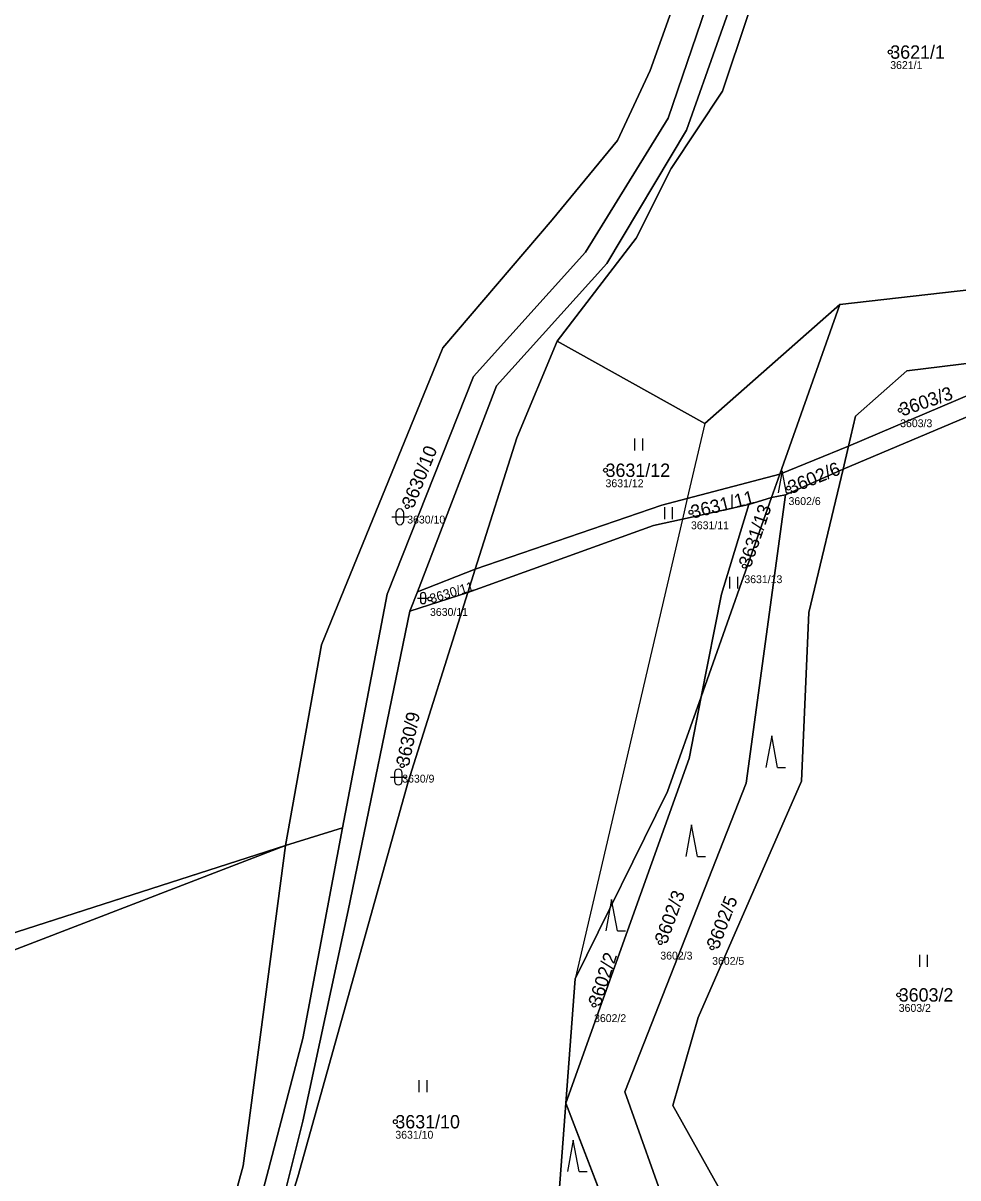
# Model space of a CAD drawing. Extents: x -761174 to -757114, y -1063806 to -1059397.
# Drawn here: x -759496 to -759377.1, y -1061506.8 to -1061359.9 of the extents above; entities that cross this region are included whole.
import ezdxf

# ---------------------------------------------------------------- set-up
doc = ezdxf.new("R2010")
doc.units = 0
for name, color, linetype in [('Definiční body', 7, 'Continuous'), ('Hranice parcel', 7, 'Continuous'), ('Parcelní čísla', 7, 'Continuous'), ('Polygon parcely', 7, 'Continuous'), ('Vnitřní kresba', 7, 'Continuous'), ('Značky kultur', 7, 'Continuous')]:
    doc.layers.add(name, color=color, linetype=linetype)

msp = doc.modelspace()

# ---------------------------------------------------------------- linework, layer by layer
at = {"layer": 'Definiční body'}
for centre in [(-759385.68, -1061363.57), (-759384.42, -1061409.15), (-759421.9, -1061416.79), (-759398.62, -1061419.06), (-759447.13, -1061421.41), (-759411.03, -1061422.14), (-759404.24, -1061429), (-759444.23, -1061433.17), (-759447.76, -1061454.38), (-759414.93, -1061476.9), (-759408.34, -1061477.57), (-759384.6, -1061483.56), (-759423.36, -1061484.86), (-759448.64, -1061499.7)]:
    msp.add_circle(centre, 0.25, dxfattribs=at)
at = {"layer": 'Hranice parcel'}
for p, q in [((-759392.1, -1061395.7), (-759399.73, -1061417.28)), ((-759391, -1061413.72), (-759399.73, -1061417.28)), ((-759391.69, -1061416.64), (-759391, -1061413.72)), ((-759399.73, -1061417.28), (-759400.78, -1061420.25)), ((-759391.69, -1061416.64), (-759399.02, -1061419.92)), ((-759400.78, -1061420.25), (-759409.75, -1061445.61)), ((-759403.66, -1061421.16), (-759400.78, -1061420.25)), ((-759399.02, -1061419.92), (-759400.78, -1061420.25)), ((-759438.47, -1061429.37), (-759445.84, -1061432.25)), ((-759439.41, -1061432.33), (-759438.47, -1061429.37)), ((-759446.79, -1061434.71), (-759445.84, -1061432.25)), ((-759439.41, -1061432.33), (-759446.79, -1061434.71)), ((-759455.38, -1061462.29), (-759462.62, -1061464.56)), ((-759535.82, -1061488.07), (-759462.62, -1061464.56)), ((-759426.95, -1061497.33), (-759428.07, -1061512.08)), ((-759418.85, -1061518.39), (-759426.95, -1061497.33))]:
    msp.add_line(p, q, dxfattribs=at)
for points in [[(-759445.84, -1061432.25), (-759435.75, -1061406.03), (-759421.72, -1061390.48), (-759411.58, -1061373.51), (-759399.25, -1061338.58), (-759383.69, -1061301.84)], [(-759381.34, -1061303.21), (-759390.22, -1061328.29), (-759400.62, -1061349.39), (-759407, -1061368.56), (-759413.55, -1061378.4), (-759418, -1061387.25), (-759428.05, -1061400.36)], [(-759462.62, -1061464.56), (-759458.04, -1061439.01), (-759442.6, -1061401.2), (-759428.68, -1061384.91), (-759420.37, -1061374.84), (-759416.23, -1061365.91), (-759410.65, -1061350.35), (-759408.78, -1061336.2)], [(-759402.48, -1061338.37), (-759413.95, -1061371.98), (-759424.47, -1061389.05), (-759438.69, -1061404.88), (-759449.68, -1061432.57), (-759455.38, -1061462.29)], [(-759360.56, -1061360.19), (-759375.29, -1061393.77), (-759392.1, -1061395.7)], [(-759391, -1061413.72), (-759390.09, -1061409.92), (-759383.55, -1061404.14), (-759367.68, -1061402.19), (-759351.7, -1061388.57), (-759342.6, -1061373.6)], [(-759391, -1061413.72), (-759357.41, -1061399.44), (-759354.59, -1061396.05), (-759344.9, -1061381.81)], [(-759345.75, -1061386.74), (-759355.61, -1061401.43), (-759391.69, -1061416.64)], [(-759428.05, -1061400.36), (-759409.27, -1061410.84), (-759392.1, -1061395.7)], [(-759438.47, -1061429.37), (-759433.19, -1061412.65), (-759428.05, -1061400.36)], [(-759399.73, -1061417.28), (-759411.5, -1061420.39), (-759414.75, -1061421.25), (-759438.47, -1061429.37)], [(-759398.64, -1061514.5), (-759407.56, -1061507.95), (-759413.32, -1061497.63), (-759410.12, -1061486.45), (-759396.98, -1061456.34), (-759396.05, -1061434.89), (-759391.69, -1061416.64)], [(-759413.81, -1061511.76), (-759419.43, -1061495.88), (-759404, -1061456.6), (-759399.02, -1061419.92)], [(-759403.66, -1061421.16), (-759412.11, -1061423), (-759415.79, -1061423.81), (-759439.41, -1061432.33)], [(-759409.75, -1061445.61), (-759407.15, -1061432.57), (-759403.66, -1061421.16)], [(-759466.66, -1061524.59), (-759461.06, -1061506.72), (-759447.02, -1061456.45), (-759439.41, -1061432.33)], [(-759466.66, -1061524.59), (-759460.39, -1061499.61), (-759454.66, -1061472.83), (-759446.79, -1061434.71)], [(-759426.95, -1061497.33), (-759411.28, -1061453.47), (-759409.75, -1061445.61)], [(-759409.75, -1061445.61), (-759414.01, -1061457.67), (-759425.75, -1061481.5), (-759426.95, -1061497.33)], [(-759455.38, -1061462.29), (-759460.4, -1061489.1), (-759474.6, -1061543.31), (-759490.86, -1061590.85), (-759506.26, -1061626.53), (-759515.86, -1061658.6), (-759524.37, -1061704.65), (-759536.94, -1061751.67), (-759545.3, -1061775.92)], [(-759550.13, -1061774.5), (-759535.88, -1061723.43), (-759520.35, -1061664.2), (-759506.7, -1061615.17), (-759481.19, -1061553.36), (-759467.98, -1061505.33), (-759462.62, -1061464.56)], [(-759462.62, -1061464.56), (-759514.52, -1061484.54), (-759529.32, -1061487.47)]]:
    msp.add_lwpolyline(points, dxfattribs=at)
at = {"layer": 'Polygon parcely'}
for points in [[(-759576.24, -1061532.61), (-759561.27, -1061500.7), (-759554.52, -1061493.78), (-759539.53, -1061489.2), (-759535.82, -1061488.07), (-759462.62, -1061464.56), (-759458.04, -1061439.01), (-759442.6, -1061401.2), (-759428.68, -1061384.91), (-759420.37, -1061374.84), (-759416.23, -1061365.91), (-759410.65, -1061350.35), (-759408.78, -1061336.2), (-759445.01, -1061321.67), (-759478.42, -1061308.62), (-759471.46, -1061283.91), (-759459.86, -1061233.15)], [(-759466.66, -1061524.59), (-759460.39, -1061499.61), (-759454.66, -1061472.83), (-759446.79, -1061434.71), (-759445.84, -1061432.25), (-759435.75, -1061406.03), (-759421.72, -1061390.48), (-759411.58, -1061373.51), (-759399.25, -1061338.58), (-759383.69, -1061301.84), (-759378.21, -1061278.55), (-759383.98, -1061290.38), (-759387.24, -1061301.04), (-759402.48, -1061338.37), (-759413.95, -1061371.98), (-759424.47, -1061389.05), (-759438.69, -1061404.88), (-759449.68, -1061432.57), (-759455.38, -1061462.29), (-759460.4, -1061489.1), (-759474.6, -1061543.31)]]:
    msp.add_lwpolyline(points, dxfattribs=at)
for points in [[(-759428.05, -1061400.36), (-759418, -1061387.25), (-759413.55, -1061378.4), (-759407, -1061368.56), (-759400.62, -1061349.39), (-759390.22, -1061328.29), (-759381.34, -1061303.21), (-759383.69, -1061301.84), (-759399.25, -1061338.58), (-759411.58, -1061373.51), (-759421.72, -1061390.48), (-759435.75, -1061406.03), (-759445.84, -1061432.25), (-759438.47, -1061429.37), (-759433.19, -1061412.65)], [(-759392.1, -1061395.7), (-759375.29, -1061393.77), (-759360.56, -1061360.19), (-759350.15, -1061318.33), (-759381.34, -1061303.21), (-759390.22, -1061328.29), (-759400.62, -1061349.39), (-759407, -1061368.56), (-759413.55, -1061378.4), (-759418, -1061387.25), (-759428.05, -1061400.36), (-759409.27, -1061410.84)], [(-759408.78, -1061336.2), (-759410.65, -1061350.35), (-759416.23, -1061365.91), (-759420.37, -1061374.84), (-759428.68, -1061384.91), (-759442.6, -1061401.2), (-759458.04, -1061439.01), (-759462.62, -1061464.56), (-759455.38, -1061462.29), (-759449.68, -1061432.57), (-759438.69, -1061404.88), (-759424.47, -1061389.05), (-759413.95, -1061371.98), (-759402.48, -1061338.37)], [(-759351.7, -1061388.57), (-759342.6, -1061373.6), (-759360.56, -1061360.19), (-759375.29, -1061393.77), (-759392.1, -1061395.7), (-759399.73, -1061417.28), (-759391, -1061413.72), (-759390.09, -1061409.92), (-759383.55, -1061404.14), (-759367.68, -1061402.19)], [(-759344.9, -1061381.81), (-759342.6, -1061373.6), (-759351.7, -1061388.57), (-759367.68, -1061402.19), (-759383.55, -1061404.14), (-759390.09, -1061409.92), (-759391, -1061413.72), (-759357.41, -1061399.44), (-759354.59, -1061396.05)], [(-759345.75, -1061386.74), (-759344.9, -1061381.81), (-759354.59, -1061396.05), (-759357.41, -1061399.44), (-759391, -1061413.72), (-759391.69, -1061416.64), (-759355.61, -1061401.43)], [(-759360.6, -1061452.16), (-759347.11, -1061425.51), (-759346.04, -1061410.15), (-759337.33, -1061389.01), (-759345.75, -1061386.74), (-759355.61, -1061401.43), (-759391.69, -1061416.64), (-759396.05, -1061434.89), (-759396.98, -1061456.34), (-759410.12, -1061486.45), (-759413.32, -1061497.63), (-759407.56, -1061507.95), (-759398.64, -1061514.5), (-759379.28, -1061518.12), (-759383.85, -1061530.12), (-759378.88, -1061555.68), (-759345.3, -1061485.66), (-759345.68, -1061474.19), (-759356, -1061465.88), (-759357.7, -1061460.81)], [(-759399.73, -1061417.28), (-759392.1, -1061395.7), (-759409.27, -1061410.84), (-759428.05, -1061400.36), (-759433.19, -1061412.65), (-759438.47, -1061429.37), (-759414.75, -1061421.25), (-759411.5, -1061420.39)], [(-759400.78, -1061420.25), (-759399.02, -1061419.92), (-759391.69, -1061416.64), (-759391, -1061413.72), (-759399.73, -1061417.28)], [(-759411.5, -1061420.39), (-759414.75, -1061421.25), (-759438.47, -1061429.37), (-759439.41, -1061432.33), (-759415.79, -1061423.81), (-759412.11, -1061423), (-759403.66, -1061421.16), (-759400.78, -1061420.25), (-759399.73, -1061417.28)], [(-759407.56, -1061507.95), (-759413.32, -1061497.63), (-759410.12, -1061486.45), (-759396.98, -1061456.34), (-759396.05, -1061434.89), (-759391.69, -1061416.64), (-759399.02, -1061419.92), (-759404, -1061456.6), (-759419.43, -1061495.88), (-759413.81, -1061511.76), (-759398.64, -1061514.5)], [(-759409.75, -1061445.61), (-759411.28, -1061453.47), (-759426.95, -1061497.33), (-759418.85, -1061518.39), (-759413.81, -1061511.76), (-759419.43, -1061495.88), (-759404, -1061456.6), (-759399.02, -1061419.92), (-759400.78, -1061420.25)], [(-759409.75, -1061445.61), (-759400.78, -1061420.25), (-759403.66, -1061421.16), (-759407.15, -1061432.57)], [(-759412.11, -1061423), (-759415.79, -1061423.81), (-759439.41, -1061432.33), (-759447.02, -1061456.45), (-759461.06, -1061506.72), (-759466.66, -1061524.59), (-759473.03, -1061544.93), (-759436.7, -1061556.84), (-759428.07, -1061512.08), (-759426.95, -1061497.33), (-759425.75, -1061481.5), (-759414.01, -1061457.67), (-759409.75, -1061445.61), (-759407.15, -1061432.57), (-759403.66, -1061421.16)], [(-759438.47, -1061429.37), (-759445.84, -1061432.25), (-759446.79, -1061434.71), (-759439.41, -1061432.33)], [(-759461.06, -1061506.72), (-759447.02, -1061456.45), (-759439.41, -1061432.33), (-759446.79, -1061434.71), (-759454.66, -1061472.83), (-759460.39, -1061499.61), (-759466.66, -1061524.59)], [(-759414.01, -1061457.67), (-759425.75, -1061481.5), (-759426.95, -1061497.33), (-759411.28, -1061453.47), (-759409.75, -1061445.61)], [(-759455.38, -1061462.29), (-759462.62, -1061464.56), (-759467.98, -1061505.33), (-759481.19, -1061553.36), (-759506.7, -1061615.17), (-759520.35, -1061664.2), (-759535.88, -1061723.43), (-759550.13, -1061774.5), (-759545.3, -1061775.92), (-759536.94, -1061751.67), (-759524.37, -1061704.65), (-759515.86, -1061658.6), (-759506.26, -1061626.53), (-759490.86, -1061590.85), (-759474.6, -1061543.31), (-759460.4, -1061489.1)], [(-759520.35, -1061664.2), (-759506.7, -1061615.17), (-759481.19, -1061553.36), (-759467.98, -1061505.33), (-759462.62, -1061464.56), (-759514.52, -1061484.54), (-759529.32, -1061487.47), (-759531.3, -1061511.7), (-759539.84, -1061548.4), (-759550.22, -1061602), (-759561.5, -1061639.26), (-759572.37, -1061680.56), (-759581.06, -1061724.63), (-759579.6, -1061737.93), (-759590.97, -1061762.14), (-759550.13, -1061774.5), (-759535.88, -1061723.43)], [(-759462.62, -1061464.56), (-759535.82, -1061488.07), (-759529.32, -1061487.47), (-759514.52, -1061484.54)], [(-759426.95, -1061497.33), (-759428.07, -1061512.08), (-759418.85, -1061518.39)]]:
    msp.add_lwpolyline(points, close=True, dxfattribs=at)
at = {"layer": 'Vnitřní kresba'}
for p, q in [((-759409.27, -1061410.84), (-759411.5, -1061420.39)), ((-759411.5, -1061420.39), (-759412.11, -1061423)), ((-759412.11, -1061423), (-759425.75, -1061481.5))]:
    msp.add_line(p, q, dxfattribs=at)
at = {"layer": 'Značky kultur'}
for p, q in [((-759418.17, -1061414.27), (-759418.17, -1061412.77)), ((-759417.17, -1061414.27), (-759417.17, -1061412.77)), ((-759399.41, -1061416.85), (-759399.94, -1061419.65)), ((-759398.89, -1061419.65), (-759399.41, -1061416.85)), ((-759398.89, -1061419.65), (-759398.19, -1061419.65)), ((-759414.37, -1061423.01), (-759414.37, -1061421.51)), ((-759413.37, -1061423.01), (-759413.37, -1061421.51)), ((-759449.07, -1061422.72), (-759447.07, -1061422.72)), ((-759448.57, -1061422.22), (-759448.57, -1061423.22)), ((-759447.57, -1061423.22), (-759447.57, -1061422.22)), ((-759406.08, -1061431.85), (-759406.08, -1061430.35)), ((-759405.08, -1061431.85), (-759405.08, -1061430.35)), ((-759445.81, -1061433.06), (-759444.41, -1061433.06)), ((-759445.46, -1061432.71), (-759445.46, -1061433.41)), ((-759444.76, -1061433.41), (-759444.76, -1061432.71)), ((-759400.76, -1061450.6), (-759401.51, -1061454.6)), ((-759400.01, -1061454.6), (-759400.76, -1061450.6)), ((-759449.26, -1061455.83), (-759447.26, -1061455.83)), ((-759448.76, -1061455.33), (-759448.76, -1061456.33)), ((-759447.76, -1061456.33), (-759447.76, -1061455.33)), ((-759400.01, -1061454.6), (-759399.01, -1061454.6)), ((-759410.95, -1061461.93), (-759411.7, -1061465.93)), ((-759410.2, -1061465.93), (-759410.95, -1061461.93)), ((-759410.2, -1061465.93), (-759409.2, -1061465.93)), ((-759421.13, -1061471.41), (-759421.88, -1061475.41)), ((-759420.38, -1061475.41), (-759421.13, -1061471.41)), ((-759420.38, -1061475.41), (-759419.38, -1061475.41)), ((-759381.93, -1061479.98), (-759381.93, -1061478.48)), ((-759380.93, -1061479.98), (-759380.93, -1061478.48)), ((-759445.61, -1061495.93), (-759445.61, -1061494.43)), ((-759444.61, -1061495.93), (-759444.61, -1061494.43)), ((-759426, -1061502.04), (-759426.75, -1061506.04)), ((-759425.25, -1061506.04), (-759426, -1061502.04)), ((-759425.25, -1061506.04), (-759424.25, -1061506.04))]:
    msp.add_line(p, q, dxfattribs=at)
for centre, radius, start, end in [((-759448.07, -1061422.22), 0.5, 0, 180), ((-759448.07, -1061423.22), 0.5, 180, 359.9879), ((-759445.11, -1061432.71), 0.35, 0, 180), ((-759445.11, -1061433.41), 0.35, 180, 359.9879), ((-759448.26, -1061455.33), 0.5, 0, 180), ((-759448.26, -1061456.33), 0.5, 180, 359.9879)]:
    msp.add_arc(centre, radius, start, end, dxfattribs=at)

# ---------------------------------------------------------------- texts
at = {"layer": 'Definiční body'}
for s, p in [('3621/1', (-759385.68, -1061365.73)), ('3603/3', (-759384.42, -1061411.31)), ('3631/12', (-759421.9, -1061418.95)), ('3602/6', (-759398.62, -1061421.22)), ('3630/10', (-759447.13, -1061423.57)), ('3631/11', (-759411.03, -1061424.3)), ('3631/13', (-759404.24, -1061431.16)), ('3630/11', (-759444.23, -1061435.33)), ('3630/9', (-759447.76, -1061456.54)), ('3602/3', (-759414.93, -1061479.06)), ('3602/5', (-759408.34, -1061479.73)), ('3603/2', (-759384.6, -1061485.72)), ('3602/2', (-759423.36, -1061487.02)), ('3631/10', (-759448.64, -1061501.86))]:
    msp.add_text(s, height=1, dxfattribs=at).set_placement(p)
at = {"layer": 'Parcelní čísla'}
for s, p in [('3621/1', (-759385.68, -1061364.42)), ('3631/12', (-759421.9, -1061417.64)), ('3603/2', (-759384.6, -1061484.41)), ('3631/10', (-759448.64, -1061500.55))]:
    msp.add_text(s, height=1.7, dxfattribs=at).set_placement(p)
for s, height, rotation, p in [('3603/3', 1.7, 19, (-759384.14, -1061409.95)), ('3630/10', 1.7, 68, (-759446.34, -1061421.73)), ('3602/6', 1.7, 22, (-759398.3, -1061419.85)), ('3631/11', 1.7, 14, (-759410.82, -1061422.96)), ('3631/13', 1.7, 71, (-759403.44, -1061429.28)), ('3630/11', 1.19, 17, (-759444.06, -1061433.74)), ('3630/9', 1.7, 78, (-759446.93, -1061454.56)), ('3602/3', 1.7, 70, (-759414.13, -1061477.19)), ('3602/5', 1.7, 69, (-759407.55, -1061477.87)), ('3602/2', 1.7, 72, (-759422.55, -1061485.12))]:
    msp.add_text(s, height=height, rotation=rotation, dxfattribs=at).set_placement(p)

doc.saveas('drawing.dxf')
